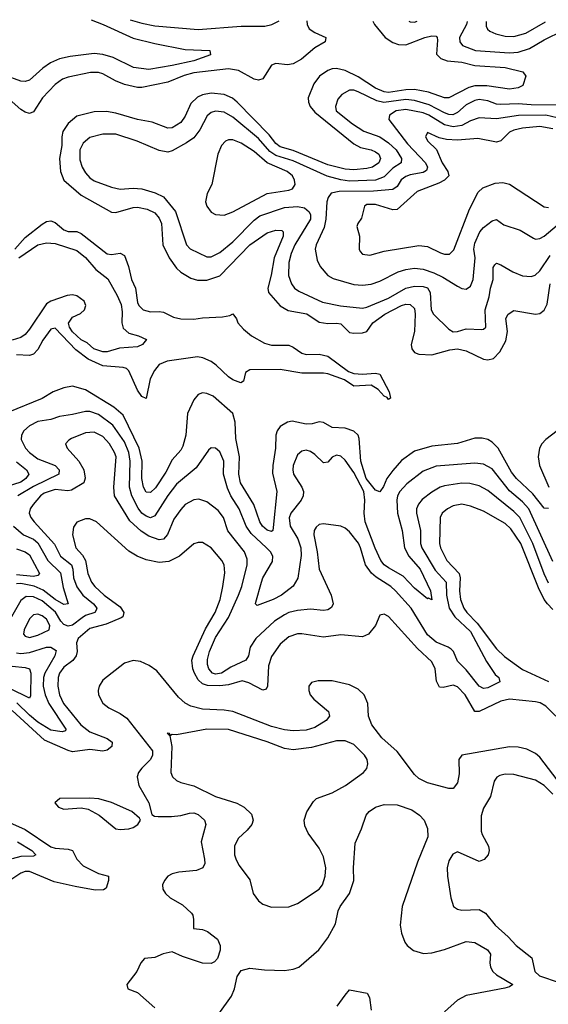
# Model space of a CAD drawing. Header units: inches. Extents: x 1694797 to 1849917, y 907313 to 1017959.
# Tile 336 of 656: x 1712325 to 1714769, y 1013258 to 1017812. Entities that reach past the tile are written whole.
import ezdxf

# ---------------------------------------------------------------- set-up
doc = ezdxf.new("R2010")
doc.units = ezdxf.units.IN
doc.header["$MEASUREMENT"] = 0
doc.layers.add('B7011', color=7, linetype='Continuous')

msp = doc.modelspace()

# ---------------------------------------------------------------- linework, layer by layer
at = {"layer": 'B7011', "color": 5}
for points, elevation in [([(1713653.2, 1017806.5), (1713653.8, 1017790), (1713664.1, 1017770), (1713690, 1017752.1), (1713740.4, 1017730), (1713737, 1017710), (1713690, 1017682.4), (1713628.7, 1017630), (1713590, 1017608), (1713563.7, 1017603.7), (1713510, 1017609.9), (1713490, 1017601.3), (1713450, 1017538), (1713430, 1017531.9), (1713410, 1017536.3), (1713336.8, 1017576.8), (1713290, 1017584.8), (1713130, 1017566.5), (1713085.9, 1017554.1), (1713010, 1017522.3), (1712890, 1017497.6), (1712870, 1017498), (1712810, 1017511.7), (1712768.7, 1017528.7), (1712710, 1017562), (1712690, 1017568), (1712653, 1017567), (1712550, 1017546.2), (1712523.3, 1017536.7), (1712490, 1017512.5), (1712430.1, 1017450), (1712390, 1017386.2), (1712370, 1017377.8), (1712350, 1017383.4), (1712330, 1017395.9), (1712250, 1017467)], 780), ([(1712655.5, 1017811.8), (1712711.9, 1017790), (1712850, 1017726.4), (1712950, 1017701.1), (1713090, 1017674), (1713204.7, 1017670), (1713207.3, 1017650), (1713130, 1017622.3), (1713030, 1017599.3), (1712922.1, 1017582.1), (1712851, 1017591), (1712757.1, 1017637.1), (1712710, 1017651.4), (1712670, 1017655.4), (1712558.2, 1017641.8), (1712510, 1017631.5), (1712468.1, 1017611.9), (1712432.7, 1017587.3), (1712370, 1017531.6), (1712350, 1017525.8), (1712330, 1017527.8), (1712254.7, 1017554.7)], 760), ([(1713958.5, 1017805.3), (1713966.2, 1017790), (1714015.1, 1017730), (1714050, 1017706.4), (1714076.5, 1017696.5), (1714110, 1017695), (1714198.3, 1017730), (1714230, 1017737.1), (1714250, 1017736), (1714255.8, 1017730), (1714256.9, 1017716.9), (1714252.7, 1017652.7), (1714271.7, 1017631.7), (1714302.2, 1017622.2), (1714370, 1017614.8), (1714430, 1017599.9), (1714570, 1017590.5), (1714651, 1017571), (1714664.9, 1017550), (1714651.9, 1017508.1), (1714630, 1017496), (1714590.1, 1017489.9), (1714485.6, 1017505.6), (1714430, 1017506.3), (1714401.8, 1017498.2), (1714310, 1017450.8), (1714290, 1017451.2), (1714216, 1017476), (1714150, 1017488.5), (1714110, 1017487.6), (1714030, 1017475.6), (1714010, 1017478), (1713970, 1017495.1), (1713890, 1017547.6), (1713830, 1017577.3), (1713790, 1017585.8), (1713770, 1017584.2), (1713750, 1017576.2), (1713711.7, 1017550), (1713684.5, 1017515.5), (1713659, 1017450), (1713660.1, 1017430), (1713667.6, 1017410), (1713690, 1017384.4), (1713870, 1017238.3), (1713901.1, 1017221.1), (1713950, 1017210.4), (1713970, 1017201.4), (1713985.9, 1017190), (1713994, 1017170), (1713986, 1017150), (1713956.9, 1017130), (1713930, 1017123), (1713870, 1017117.3), (1713830, 1017121.1), (1713750, 1017140.9), (1713590, 1017207.1), (1713530, 1017223.1), (1713510, 1017238.8), (1713478.6, 1017278.6), (1713330, 1017429.9), (1713308.9, 1017448.9), (1713270, 1017466.6), (1713210, 1017472.2), (1713170, 1017464.2), (1713146.9, 1017453.1), (1713116.5, 1017423.5), (1713090, 1017365.8), (1713070, 1017336), (1713030, 1017311.6), (1713009.5, 1017309.5), (1712938.4, 1017338.4), (1712870, 1017350.3), (1712770, 1017379.7), (1712726.7, 1017386.7), (1712670, 1017385.4), (1712590, 1017365), (1712550, 1017331.9), (1712524.7, 1017295.3), (1712519.7, 1017270), (1712520.1, 1017230), (1712509.1, 1017170), (1712513.3, 1017110), (1712530.1, 1017070), (1712610, 1017000.4), (1712750, 1016922.4), (1712770, 1016920.5), (1712850, 1016943.5), (1712870, 1016944.4), (1712915.2, 1016935.2), (1712950, 1016917.9), (1712970, 1016894.3), (1712980.3, 1016870), (1712986.7, 1016770), (1713015.7, 1016710), (1713050, 1016663.2), (1713070, 1016643.7), (1713116.7, 1016616.7), (1713147, 1016607), (1713190, 1016607), (1713250, 1016627.9), (1713389.5, 1016770.5), (1713470, 1016826.2), (1713510, 1016838.8), (1713537.2, 1016837.2), (1713543.8, 1016830), (1713544.1, 1016810), (1713501.6, 1016710), (1713488, 1016630), (1713472.4, 1016570), (1713475.9, 1016550), (1713529, 1016489), (1713566.6, 1016466.6), (1713652.1, 1016452.1), (1713710, 1016413.6), (1713750, 1016406.2), (1713790, 1016408.4), (1713810, 1016404.9), (1713850, 1016364.8), (1713870, 1016361.4), (1713910, 1016363.2), (1713929.9, 1016370.1), (1713958.6, 1016410), (1714012.9, 1016450), (1714090, 1016490.7), (1714110, 1016495.9), (1714130, 1016494.9), (1714150, 1016476.5), (1714153.9, 1016450), (1714150.8, 1016369.2), (1714134.5, 1016310), (1714138.4, 1016290), (1714150, 1016272.3), (1714170, 1016264.6), (1714230, 1016261.3), (1714314.6, 1016285.4), (1714350, 1016289.2), (1714390, 1016280.9), (1714470, 1016241.6), (1714490, 1016238.2), (1714515.8, 1016244.2), (1714545, 1016275), (1714573.1, 1016326.9), (1714580.8, 1016370), (1714572.8, 1016430), (1714583, 1016450), (1714610, 1016467), (1714710, 1016449.4), (1714730, 1016453.7), (1714750, 1016467.8), (1714763.8, 1016496.2), (1714778.3, 1016590)], 820), ([(1712836.1, 1017810.8), (1712890, 1017795.1), (1712950, 1017783.9), (1713150, 1017766.3), (1713350, 1017781.5), (1713458.1, 1017781.9), (1713491, 1017789), (1713525.1, 1017807)], 780), ([(1714124.6, 1017804.6), (1714130, 1017802.3), (1714150, 1017801), (1714162.3, 1017804.5)], 840), ([(1714394.1, 1017803.5), (1714390.5, 1017790), (1714358.8, 1017730), (1714359.5, 1017710), (1714373.1, 1017693.1), (1714433, 1017670), (1714590, 1017658.8), (1714630, 1017662.2), (1714681.8, 1017678.2), (1714750, 1017718.5), (1714838.5, 1017761.5)], 840), ([(1714481.8, 1017803.2), (1714482.3, 1017782.3), (1714487.6, 1017767.6), (1714498.4, 1017758.4), (1714526.9, 1017746.9), (1714570, 1017736.3), (1714610, 1017733.8), (1714665.8, 1017750), (1714755.5, 1017802.1)], 860), ([(1714823, 1017417), (1714690, 1017417.5), (1714630, 1017422.2), (1714550, 1017419.5), (1714530, 1017421.4), (1714490, 1017437.3), (1714450, 1017442.1), (1714430, 1017437.6), (1714390, 1017418), (1714350, 1017382.9), (1714328.4, 1017371.6), (1714310, 1017373.2), (1714290, 1017381.5), (1714218.2, 1017418.2), (1714150, 1017438.2), (1714110, 1017442.1), (1714009, 1017429), (1713977, 1017437), (1713890, 1017478.8), (1713870, 1017485.3), (1713850, 1017485.2), (1713814.6, 1017465.4), (1713796, 1017444), (1713784.8, 1017410), (1713789.1, 1017390), (1713863.6, 1017330), (1713916, 1017296), (1713990, 1017269.7), (1714030, 1017242.4), (1714065.5, 1017210), (1714089.7, 1017170), (1714088.4, 1017150), (1714050, 1017124.7), (1714010, 1017084.8), (1713970, 1017070), (1713850, 1017064.3), (1713810, 1017070.5), (1713747.5, 1017087.5), (1713590, 1017159), (1713510, 1017183), (1713482.5, 1017202.5), (1713430, 1017262.4), (1713310, 1017360.4), (1713270, 1017384.1), (1713230.7, 1017389.3), (1713210, 1017382.4), (1713192.5, 1017367.5), (1713158.1, 1017301.9), (1713130, 1017265.7), (1713097.2, 1017242.8), (1713030, 1017206), (1713010, 1017199.9), (1712970, 1017207), (1712868, 1017250), (1712770, 1017281.9), (1712710, 1017281.8), (1712650, 1017267.4), (1712618.5, 1017241.5), (1712602.9, 1017210), (1712603.9, 1017163.9), (1712614.8, 1017130), (1712630, 1017103.8), (1712650, 1017080.8), (1712670, 1017066.8), (1712750, 1017037), (1712790, 1017027.8), (1712850, 1017032.2), (1712890, 1017029.1), (1712951.6, 1017011.6), (1712990, 1016991.9), (1713045.5, 1016925.5), (1713096.9, 1016770), (1713112.8, 1016752.8), (1713190, 1016715), (1713210, 1016714.4), (1713250, 1016735.1), (1713310, 1016784.6), (1713410, 1016885.1), (1713435.8, 1016904.2), (1713550, 1016943.4), (1713610, 1016947.8), (1713641.6, 1016941.6), (1713663, 1016923), (1713669.7, 1016910), (1713669.3, 1016890), (1713597.6, 1016770), (1713580.5, 1016730), (1713569.6, 1016689.6), (1713568, 1016628), (1713581.3, 1016590), (1713595.5, 1016570), (1713615.6, 1016555.6), (1713725.7, 1016505.7), (1713808.6, 1016488.6), (1713910, 1016477.2), (1713930, 1016481.9), (1714030, 1016524.6), (1714110, 1016569.7), (1714150, 1016580.1), (1714190, 1016578.3), (1714211, 1016571), (1714222.5, 1016550), (1714228.3, 1016470), (1714237.8, 1016450), (1714310, 1016380.6), (1714330, 1016368.9), (1714350, 1016369), (1714390, 1016382.4), (1714461.3, 1016378.7), (1714470, 1016380.1), (1714480.6, 1016390), (1714476.5, 1016470), (1714496.5, 1016530), (1714501.6, 1016570), (1714513.7, 1016610), (1714514, 1016666), (1714521.2, 1016678.8), (1714530, 1016686.5), (1714550, 1016678.8), (1714605.6, 1016645.6), (1714650, 1016627.8), (1714690, 1016624.6), (1714709.1, 1016630.9), (1714730, 1016650.2), (1714778.3, 1016721.7)], 840), ([(1714810, 1017357.9), (1714757.6, 1017370), (1714630.8, 1017369.2), (1714530, 1017352.9), (1714450, 1017358.3), (1714410, 1017344.3), (1714370, 1017322), (1714330, 1017316.8), (1714290, 1017325.2), (1714217.2, 1017370), (1714190, 1017380.9), (1714110, 1017396.6), (1714066.4, 1017390), (1714034.3, 1017370), (1714031.9, 1017350), (1714117.8, 1017237.8), (1714201.3, 1017150), (1714211.2, 1017130), (1714205.3, 1017114.7), (1714190, 1017104.9), (1714130, 1017094.1), (1714110, 1017086.4), (1714089, 1017071), (1714070, 1017039.9), (1714050, 1017026.3), (1713960.7, 1017019.3), (1713802.7, 1017017.3), (1713765.8, 1017010), (1713751.4, 1016990), (1713745.4, 1016970), (1713740.3, 1016890), (1713733, 1016850), (1713695.8, 1016770), (1713691.1, 1016751.1), (1713700.4, 1016700.4), (1713713.8, 1016670), (1713750, 1016629.4), (1713774.8, 1016614.8), (1713870, 1016586.4), (1713910, 1016584.5), (1713950, 1016588.9), (1713990, 1016602.5), (1714074.7, 1016645.3), (1714110, 1016657.1), (1714150, 1016662.2), (1714190, 1016657.6), (1714240.6, 1016640.6), (1714281.4, 1016621.4), (1714350, 1016579.1), (1714370, 1016569.2), (1714390, 1016565.8), (1714410, 1016578.7), (1714421.2, 1016610), (1714430.7, 1016710), (1714425.6, 1016750), (1714430, 1016778.3), (1714453.1, 1016830), (1714470, 1016850.9), (1714510, 1016882.2), (1714530, 1016887), (1714563.2, 1016863.2), (1714638.7, 1016838.7), (1714701.1, 1016801.1), (1714710, 1016797.5), (1714730, 1016800.2), (1714750, 1016810.8), (1714810, 1016861.6)], 860), ([(1714790, 1017306.8), (1714730, 1017317.7), (1714650, 1017309.9), (1714610, 1017300.9), (1714590, 1017291.6), (1714550, 1017251.9), (1714530, 1017245.4), (1714442.6, 1017262.6), (1714350, 1017254.6), (1714298, 1017258), (1714264.9, 1017264.9), (1714210, 1017289.4), (1714200.9, 1017270), (1714211.8, 1017250), (1714251.6, 1017211.6), (1714278.4, 1017150), (1714304.1, 1017110), (1714309.3, 1017090), (1714289.2, 1017070), (1714263.6, 1017056.4), (1714163.3, 1017016.7), (1714070, 1016934.6), (1714050, 1016932.2), (1713970, 1016956.7), (1713930, 1016956.6), (1713919.3, 1016950), (1713905.9, 1016894.1), (1713888.5, 1016870), (1713884.5, 1016855.5), (1713895.8, 1016810), (1713894, 1016750), (1713899.5, 1016739.5), (1713910, 1016727.1), (1713943.4, 1016723.4), (1714010, 1016741.7), (1714170, 1016767.3), (1714210, 1016763.3), (1714270, 1016733.2), (1714290, 1016726.7), (1714312.6, 1016727.4), (1714333.1, 1016746.9), (1714405.2, 1016934.8), (1714445.4, 1017014.6), (1714466.4, 1017033.6), (1714523.6, 1017056.4), (1714558.5, 1017058.5), (1714590, 1017051), (1714750, 1016946.8), (1714770, 1016944)], 880), ([(1712303, 1016750), (1712350, 1016804.4), (1712430, 1016865.5), (1712450, 1016878.2), (1712470, 1016882), (1712490, 1016874.5), (1712530, 1016840.4), (1712550, 1016832.9), (1712590, 1016832.2), (1712610, 1016822.3), (1712730, 1016728.6), (1712750, 1016725.5), (1712790, 1016731.3), (1712810, 1016722), (1712828.6, 1016670), (1712842.5, 1016610), (1712860.4, 1016570), (1712870, 1016504.4), (1712875.5, 1016490), (1712896, 1016470), (1712930, 1016460.7), (1712970, 1016462.3), (1712990, 1016458.4), (1713036.5, 1016436.5), (1713071.1, 1016428.9), (1713130, 1016426.9), (1713170, 1016433.6), (1713263.1, 1016436.9), (1713297, 1016443), (1713310, 1016452), (1713328.2, 1016428.2), (1713333.8, 1016410), (1713360.4, 1016380.4), (1713396.5, 1016350), (1713456.5, 1016316.5), (1713490, 1016306.5), (1713570, 1016306), (1713590, 1016297.9), (1713630, 1016269.5), (1713650, 1016262.9), (1713710, 1016264.6), (1713750, 1016256.2), (1713845, 1016185), (1713870, 1016175.4), (1713910, 1016172.9), (1713970, 1016177.7), (1713990, 1016172), (1714033.2, 1016090), (1714039.2, 1016060.8), (1714030, 1016054.5), (1714024.7, 1016064.7), (1714010, 1016071.1), (1713981.9, 1016101.9), (1713950, 1016121.7), (1713870, 1016117.6), (1713826.5, 1016146.5), (1713750, 1016174.5), (1713730, 1016177.7), (1713630, 1016176.3), (1713530, 1016194.5), (1713390, 1016192.1), (1713370, 1016179.7), (1713359.6, 1016140.4), (1713347.7, 1016132.3), (1713310, 1016146.2), (1713290, 1016160.1), (1713234.1, 1016214.1), (1713210, 1016230.9), (1713172.5, 1016247.5), (1713148.1, 1016251.9), (1713007.2, 1016232.8), (1712970, 1016216.9), (1712948.6, 1016190), (1712929, 1016151), (1712910, 1016059.7), (1712890, 1016068.5), (1712870, 1016098.2), (1712830, 1016188.4), (1712818.5, 1016198.5), (1712803.7, 1016203.7), (1712710, 1016211.4), (1712642.1, 1016242.1), (1712585.2, 1016285.2), (1712490, 1016385.6), (1712470, 1016380.6), (1712431.9, 1016330), (1712410, 1016286.1), (1712390, 1016265.4), (1712370, 1016258.9), (1712310, 1016261.5)], 780), ([(1712320.8, 1016710), (1712410, 1016771.1), (1712450, 1016779.7), (1712490, 1016776.5), (1712590, 1016744.6), (1712630, 1016712.3), (1712676.7, 1016656.7), (1712733.2, 1016613.2), (1712776.6, 1016536.6), (1712793.9, 1016493.9), (1712799, 1016461), (1712797.2, 1016410), (1712804.4, 1016384.4), (1712830, 1016362.3), (1712874.8, 1016350), (1712912.3, 1016332.3), (1712892.4, 1016310), (1712870, 1016299.3), (1712786.8, 1016293.2), (1712730, 1016275.4), (1712710, 1016276.4), (1712667.4, 1016290), (1712636.6, 1016316.6), (1712610, 1016331.8), (1712570, 1016368), (1712556.3, 1016390), (1712551.8, 1016408.2), (1712570, 1016435.7), (1712606.5, 1016453.5), (1712624.7, 1016470), (1712631.5, 1016490), (1712623.5, 1016510), (1712590, 1016534.1), (1712570, 1016539.1), (1712544.5, 1016535.5), (1712470, 1016510.4), (1712450, 1016497.4), (1712370, 1016381.2), (1712350, 1016356.4), (1712330, 1016341.3), (1712290, 1016330.3)], 760), ([(1714770, 1015551.3), (1714750, 1015553.1), (1714698.3, 1015618.3), (1714621.4, 1015690), (1714599.4, 1015719.4), (1714536.7, 1015830), (1714510, 1015858.2), (1714490, 1015870.4), (1714464, 1015876), (1714430, 1015875.9), (1714350, 1015852.4), (1714230, 1015840.2), (1714150, 1015816.5), (1714090, 1015772.6), (1714050, 1015727.2), (1714022.4, 1015690), (1714007.1, 1015652.9), (1713990, 1015628.1), (1713970, 1015636.2), (1713927, 1015690), (1713902.4, 1015770), (1713894.2, 1015874.2), (1713889.9, 1015890), (1713870, 1015908.5), (1713830, 1015922.1), (1713770, 1015926.3), (1713730, 1015948.8), (1713710, 1015951.7), (1713677.9, 1015942.1), (1713650, 1015941.3), (1713585.7, 1015954.3), (1713562.8, 1015950), (1713530.2, 1015930), (1713515.7, 1015910), (1713509, 1015890), (1713507.9, 1015830), (1713495.1, 1015750), (1713494.6, 1015714.6), (1713514.6, 1015630), (1713497.1, 1015462.9), (1713495.4, 1015450), (1713490, 1015444.4), (1713470, 1015450.6), (1713448.5, 1015470), (1713436.1, 1015490), (1713408.4, 1015570), (1713346.4, 1015670), (1713338.2, 1015710), (1713341.9, 1015790), (1713325.3, 1015874.7), (1713321.8, 1015950), (1713310.7, 1015990), (1713219.4, 1016070), (1713190, 1016083.4), (1713170, 1016085.7), (1713150, 1016078.2), (1713130, 1016053.7), (1713101.5, 1015990), (1713094, 1015890), (1713080.3, 1015839.7), (1713070, 1015821.6), (1713030, 1015776.5), (1713000.7, 1015719.3), (1712953.5, 1015646.5), (1712930, 1015624.9), (1712910, 1015626.9), (1712897.1, 1015650), (1712890.5, 1015690), (1712891, 1015770), (1712877, 1015830), (1712803.4, 1015983.4), (1712760.3, 1016020.3), (1712630, 1016100.6), (1712570, 1016117.2), (1712530, 1016108.5), (1712480.3, 1016090), (1712430, 1016059.9), (1712270, 1015995.9)], 820), ([(1714790, 1015306.3), (1714679.4, 1015550), (1714650, 1015582.7), (1714590, 1015633.1), (1714510, 1015733.9), (1714470, 1015755.7), (1714430, 1015760.1), (1714250, 1015746.2), (1714190, 1015724.2), (1714114.6, 1015665.4), (1714083.3, 1015630), (1714072.7, 1015610), (1714068.5, 1015590), (1714072.4, 1015530), (1714092.8, 1015450), (1714104.8, 1015370), (1714123.9, 1015330), (1714177, 1015270), (1714223.8, 1015170), (1714230, 1015129.2), (1714215.9, 1015135.9), (1714210, 1015134), (1714150, 1015183), (1714098.7, 1015238.7), (1714030, 1015276), (1714010.6, 1015290.6), (1713995.6, 1015310), (1713968.2, 1015368.2), (1713922.6, 1015490), (1713917.3, 1015530), (1713921, 1015590), (1713916.5, 1015630), (1713870, 1015718.3), (1713830, 1015774.8), (1713810, 1015792.6), (1713790, 1015798.4), (1713770, 1015788.7), (1713750, 1015765.3), (1713730, 1015762.8), (1713690, 1015801.6), (1713670, 1015815.4), (1713650, 1015820.6), (1713630, 1015816.2), (1713610, 1015799.1), (1713589.6, 1015750.4), (1713587.4, 1015730), (1713591.4, 1015710), (1713630.1, 1015650), (1713637.4, 1015630), (1713635.8, 1015610), (1713627, 1015590), (1713579.4, 1015530), (1713571.6, 1015508.4), (1713576.3, 1015470), (1713611, 1015411), (1713625.5, 1015370), (1713626.5, 1015333.5), (1713610.7, 1015229.3), (1713590, 1015192.4), (1713535.8, 1015150), (1713497, 1015130), (1713423.3, 1015103.3), (1713416.2, 1015110), (1713417.5, 1015117.5), (1713442.6, 1015210), (1713450, 1015230.3), (1713494, 1015306), (1713495.8, 1015330), (1713485.6, 1015350), (1713467.1, 1015370), (1713394.9, 1015434.9), (1713372.1, 1015470), (1713340.7, 1015550), (1713302.1, 1015610), (1713285.9, 1015645.9), (1713266.9, 1015710), (1713269.2, 1015770), (1713250, 1015813.3), (1713230, 1015829.7), (1713210, 1015831.2), (1713198.8, 1015821.2), (1713141, 1015739), (1713050, 1015664.3), (1713010, 1015611.2), (1712950, 1015517), (1712930, 1015508.4), (1712910, 1015515.2), (1712889.9, 1015530), (1712873, 1015553), (1712843.4, 1015610), (1712833.6, 1015650), (1712836.2, 1015770), (1712830, 1015810), (1712810, 1015859.4), (1712756, 1015936), (1712690, 1015985.3), (1712650, 1015999.9), (1712630, 1016000.2), (1712570, 1015985.6), (1712510, 1015977.1), (1712470, 1015963.2), (1712410, 1015952.9), (1712370, 1015933.6), (1712344.7, 1015910), (1712333.5, 1015890), (1712332.3, 1015870), (1712351.8, 1015830), (1712370.1, 1015810), (1712410, 1015781.1), (1712489.7, 1015749.7), (1712508.3, 1015730), (1712506.7, 1015710), (1712390, 1015653), (1712316.9, 1015610)], 840), ([(1714770, 1015206.1), (1714750, 1015248.4), (1714698.2, 1015390), (1714637.1, 1015510), (1714610, 1015537.5), (1714490, 1015634.6), (1714450, 1015656), (1714406.3, 1015666.3), (1714370, 1015668), (1714290, 1015656.2), (1714269.1, 1015650), (1714230, 1015626), (1714186.7, 1015593.3), (1714168.5, 1015571.5), (1714160.4, 1015550), (1714159.1, 1015530), (1714177.6, 1015450), (1714178.8, 1015390), (1714184, 1015370), (1714246.2, 1015266.2), (1714296.7, 1015210), (1714298.2, 1015150), (1714310.7, 1015090), (1714336.4, 1015050), (1714410, 1014982.4), (1714483, 1014843), (1714523.6, 1014783.6), (1714540.4, 1014770), (1714544.9, 1014750), (1714490, 1014722), (1714470, 1014718.9), (1714450, 1014729.8), (1714390, 1014804.9), (1714350, 1014845.1), (1714330.6, 1014890), (1714320.2, 1014900.2), (1714306.4, 1014910), (1714250, 1014932.7), (1714210, 1014966.4), (1714134.5, 1015090), (1714062.5, 1015170), (1714041.6, 1015190), (1713973, 1015233), (1713952.2, 1015252.2), (1713924.1, 1015290), (1713901.2, 1015370), (1713891.1, 1015391.1), (1713850, 1015442.9), (1713830, 1015460.4), (1713810, 1015469.7), (1713730, 1015480.4), (1713710, 1015476.8), (1713695.6, 1015464.4), (1713686.9, 1015450), (1713685.1, 1015430), (1713701.2, 1015350), (1713709.6, 1015270), (1713765.6, 1015150), (1713774.3, 1015110), (1713767, 1015093), (1713750, 1015081.8), (1713730, 1015079.9), (1713670, 1015085.2), (1713610, 1015079.7), (1713570.3, 1015070), (1713550, 1015059.9), (1713503.7, 1015030), (1713416.3, 1014950), (1713390.1, 1014910), (1713383, 1014870), (1713370.2, 1014850), (1713302, 1014818), (1713259.1, 1014790), (1713230, 1014785.2), (1713216.8, 1014790), (1713199.9, 1014810), (1713193.7, 1014830), (1713193.1, 1014853.1), (1713202.1, 1014890), (1713230, 1014953.9), (1713290, 1015047.4), (1713336.7, 1015150), (1713351.8, 1015190), (1713376.9, 1015290), (1713376.4, 1015316.4), (1713364.1, 1015350), (1713288.3, 1015448.3), (1713268.1, 1015510), (1713242.2, 1015542.2), (1713190, 1015581.6), (1713153.7, 1015593.7), (1713130, 1015591.7), (1713091.1, 1015570), (1713070, 1015546.3), (1713038.4, 1015501.6), (1713008.6, 1015431.4), (1712990.7, 1015409.3), (1712970, 1015405.6), (1712923, 1015423), (1712886.6, 1015446.6), (1712834.5, 1015494.5), (1712764.4, 1015610), (1712759.9, 1015650), (1712770.7, 1015790), (1712764.3, 1015810), (1712740.6, 1015850), (1712710, 1015884.5), (1712670, 1015904.8), (1712630, 1015900.9), (1712565.2, 1015874.8), (1712552.3, 1015867.7), (1712536.9, 1015850), (1712544.4, 1015830), (1712599.4, 1015770), (1712621.7, 1015730), (1712628.5, 1015691.5), (1712622, 1015670), (1712564.2, 1015635.8), (1712547.5, 1015632.5), (1712490, 1015638.6), (1712438.2, 1015621.8), (1712421.6, 1015610), (1712387.4, 1015570), (1712373.6, 1015550), (1712369.5, 1015530), (1712376.6, 1015510), (1712392.2, 1015490), (1712486.8, 1015386.8), (1712513.9, 1015330), (1712564.6, 1015290), (1712571.5, 1015270), (1712573.6, 1015230), (1712589.6, 1015189.6), (1712616.8, 1015150), (1712666.7, 1015110), (1712682, 1015090), (1712679.3, 1015080.7), (1712672.6, 1015070), (1712630, 1015055.9), (1712613.9, 1015046.1), (1712570, 1015010.9), (1712550, 1015006.7), (1712530, 1015014), (1712515.5, 1015030), (1712491.2, 1015071.2), (1712430, 1015123.6), (1712390, 1015142.6), (1712355.5, 1015144.5), (1712330, 1015125.6), (1712281.1, 1015038.9)], 860), ([(1714809.5, 1015910.5), (1714757.2, 1015870), (1714738.9, 1015850), (1714728.4, 1015830), (1714722.2, 1015790), (1714728.2, 1015750), (1714772.3, 1015650)], 820), ([(1712310, 1015766.8), (1712357.2, 1015730), (1712367.3, 1015710), (1712354.5, 1015690), (1712330, 1015673.3), (1712267, 1015653)], 820), ([(1714790, 1015083.5), (1714765.3, 1015110), (1714750, 1015130.4), (1714723.8, 1015183.8), (1714641.8, 1015390), (1714596.6, 1015456.6), (1714570, 1015481.5), (1714470, 1015539.4), (1714410, 1015561.9), (1714370, 1015571), (1714330, 1015563.8), (1714302.4, 1015550), (1714278.5, 1015530), (1714268.9, 1015510), (1714266.5, 1015390), (1714270.1, 1015370), (1714300.3, 1015310), (1714356.3, 1015250), (1714362.1, 1015230), (1714358.3, 1015170), (1714363.9, 1015130), (1714379.2, 1015090), (1714393, 1015070), (1714440.1, 1015020.1), (1714530, 1014902.6), (1714566.9, 1014866.9), (1714650, 1014807.1), (1714770, 1014751)], 880), ([(1714804.3, 1014590), (1714757.2, 1014637.2), (1714732, 1014652), (1714710, 1014657.5), (1714590, 1014668.8), (1714550, 1014659.7), (1714450, 1014611.6), (1714430, 1014613), (1714384.3, 1014690), (1714350, 1014726.4), (1714330, 1014733.8), (1714283.4, 1014723.4), (1714265.5, 1014725.5), (1714252.7, 1014752.7), (1714245.9, 1014810), (1714230, 1014842.3), (1714163.7, 1014903.7), (1714030, 1015051.2), (1714010, 1015062.9), (1713990, 1015057.2), (1713970.3, 1015009.7), (1713938, 1014970), (1713910, 1014957.4), (1713810, 1014966.6), (1713730, 1014956), (1713630, 1014972.2), (1713610, 1014972.2), (1713570, 1014958.3), (1713530, 1014923.4), (1713490, 1014866.4), (1713475.9, 1014824.1), (1713470.6, 1014729.4), (1713464.2, 1014715.8), (1713450, 1014711.4), (1713385.2, 1014745.2), (1713353.4, 1014753.4), (1713290, 1014735.5), (1713250, 1014730.4), (1713193.2, 1014733.2), (1713170, 1014741), (1713150, 1014758), (1713132.8, 1014790), (1713125.9, 1014810), (1713121.9, 1014850), (1713127, 1014870), (1713185.1, 1014994.9), (1713228.8, 1015070), (1713251.5, 1015130), (1713265.1, 1015190), (1713273, 1015253), (1713270.5, 1015290), (1713260.6, 1015310), (1713210, 1015369.8), (1713170, 1015393.3), (1713150, 1015394.5), (1713130, 1015387.2), (1713064, 1015330), (1713014.2, 1015305.8), (1712970, 1015300.8), (1712910, 1015313.6), (1712868.4, 1015330), (1712830, 1015354.5), (1712681, 1015490), (1712650, 1015503.4), (1712630, 1015503.4), (1712590, 1015487.8), (1712574.8, 1015465.2), (1712569.7, 1015430), (1712585.4, 1015370), (1712615.5, 1015335.5), (1712629.7, 1015310), (1712639.9, 1015250), (1712657.8, 1015210), (1712673.1, 1015190), (1712716.4, 1015150), (1712790, 1015097.1), (1712806.9, 1015070), (1712801.7, 1015050), (1712794.6, 1015045.4), (1712724.5, 1015015.5), (1712650, 1014996), (1712595.3, 1014950), (1712588.1, 1014930), (1712591.2, 1014890), (1712586.8, 1014870), (1712571.2, 1014848.8), (1712530, 1014817.2), (1712510.1, 1014790), (1712503.3, 1014770), (1712501.2, 1014730), (1712509.4, 1014690), (1712527.3, 1014650), (1712608.2, 1014550), (1712650, 1014517.9), (1712730, 1014486.8), (1712752.5, 1014470), (1712751, 1014450), (1712730, 1014434.2), (1712710, 1014429.3), (1712650, 1014437.1), (1712570, 1014426.4), (1712550, 1014432.4), (1712440.4, 1014480.4), (1712290, 1014616.9)], 880), ([(1712296.1, 1015470), (1712343.3, 1015430), (1712390, 1015409.2), (1712410, 1015392.8), (1712455.5, 1015310), (1712513.3, 1015253.3), (1712526.3, 1015186.3), (1712550.1, 1015109.9), (1712530, 1015106.6), (1712490, 1015130.7), (1712434, 1015174), (1712392, 1015192), (1712330, 1015204), (1712310, 1015202.8)], 840), ([(1712310, 1015364.8), (1712350.7, 1015350.7), (1712370, 1015336.6), (1712417.5, 1015250), (1712410, 1015241.7), (1712390, 1015236.5), (1712310, 1015244.7)], 820), ([(1712310, 1014883.7), (1712330, 1014881), (1712370, 1014885.3), (1712450, 1014909.2), (1712470, 1014909.5), (1712493.8, 1014893.8), (1712488.1, 1014870), (1712441.8, 1014790), (1712435.6, 1014770), (1712434.5, 1014730), (1712443.1, 1014690), (1712460.4, 1014650), (1712539.3, 1014530), (1712536.4, 1014523.6), (1712521.7, 1014518.3), (1712470, 1014525.3), (1712410, 1014562.7), (1712370, 1014595.7), (1712312.9, 1014652.9)], 860), ([(1714830, 1014269.9), (1714730, 1014400.9), (1714710, 1014417.4), (1714670, 1014438.4), (1714630, 1014447.1), (1714589.1, 1014449.1), (1714370.1, 1014409.9), (1714355.9, 1014390), (1714356.6, 1014323.4), (1714350, 1014282.7), (1714330, 1014256.3), (1714310, 1014256.4), (1714210, 1014283.1), (1714170, 1014303.1), (1714150, 1014321), (1714070, 1014427.4), (1714000.3, 1014490), (1713953, 1014550), (1713938.6, 1014590), (1713934.8, 1014650), (1713917.7, 1014690), (1713890, 1014716), (1713850, 1014736.4), (1713770, 1014753.5), (1713705.9, 1014754.1), (1713674.3, 1014745.7), (1713662.3, 1014730), (1713661.6, 1014710), (1713668.9, 1014690), (1713684.6, 1014670), (1713752.5, 1014612.5), (1713757.7, 1014590), (1713742, 1014570), (1713690, 1014537.6), (1713650, 1014526.5), (1713590, 1014523), (1713550, 1014527), (1713490, 1014543), (1713310, 1014612.3), (1713270, 1014618.4), (1713170, 1014622.4), (1713116.4, 1014636.4), (1713090.9, 1014650.9), (1713059.3, 1014679.3), (1712959.7, 1014799.7), (1712924.7, 1014824.7), (1712884, 1014844), (1712850, 1014848.3), (1712810, 1014835.6), (1712710, 1014757.1), (1712692.5, 1014730), (1712687.5, 1014710), (1712690.1, 1014690), (1712710, 1014651.3), (1712736.9, 1014630), (1712790, 1014603.1), (1712821.3, 1014581.3), (1712938.7, 1014430), (1712940.1, 1014410), (1712930.5, 1014390), (1712889.5, 1014350), (1712874.6, 1014330), (1712868.9, 1014310), (1712876.8, 1014270), (1712922.8, 1014190), (1712936.3, 1014136.3), (1712948.5, 1014128.5), (1712966.3, 1014126.3), (1713027, 1014127), (1713070, 1014130.6), (1713110, 1014142.8), (1713130, 1014143.9), (1713150, 1014136.2), (1713179.8, 1014110), (1713185.5, 1014090), (1713165, 1014010), (1713180.1, 1013930), (1713180.8, 1013910), (1713171.8, 1013890), (1713143, 1013877), (1713061, 1013870), (1713030, 1013862.2), (1713010.3, 1013850), (1712995.2, 1013830), (1712985.5, 1013810), (1712986.5, 1013790), (1712999.6, 1013770), (1713020.9, 1013750), (1713078.7, 1013718.7), (1713119.8, 1013679.8), (1713126.5, 1013670), (1713129.4, 1013650), (1713128.4, 1013608.4), (1713170, 1013604.1), (1713194.3, 1013594.3), (1713239.3, 1013559.3), (1713252.3, 1013530), (1713252.1, 1013507.9), (1713239.6, 1013470), (1713226, 1013454), (1713210, 1013446.8), (1713170, 1013447.9), (1713078.8, 1013478.8), (1713030, 1013500.7), (1712989.2, 1013490.8), (1712950, 1013475.1), (1712902, 1013470), (1712884.7, 1013450), (1712867.3, 1013410), (1712820.7, 1013350), (1712826, 1013330), (1712870, 1013313), (1712950, 1013241.3)], 920), ([(1712290, 1014822.1), (1712350, 1014816.2), (1712370.1, 1014810.1), (1712376.9, 1014790), (1712375.7, 1014684.3), (1712370, 1014673.5), (1712279.2, 1014719.2)], 840), ([(1714789.4, 1014230), (1714750, 1014270.4), (1714710, 1014294.5), (1714610, 1014320.5), (1714570, 1014322.3), (1714544.3, 1014315.7), (1714531.2, 1014308.8), (1714519.6, 1014290), (1714501.3, 1014218.7), (1714470, 1014165.1), (1714459.3, 1014130), (1714459.1, 1014059.1), (1714463.2, 1014043.2), (1714492.2, 1013990), (1714495.5, 1013970), (1714490.8, 1013950), (1714472.7, 1013927.3), (1714450, 1013918.4), (1714350, 1013962.6), (1714327.1, 1013952.9), (1714310, 1013921.2), (1714302, 1013890), (1714302.8, 1013850), (1714318.7, 1013750), (1714330.3, 1013710.3), (1714350, 1013698.4), (1714370, 1013693.4), (1714450, 1013696.2), (1714479.1, 1013679.1), (1714523.7, 1013623.7), (1714584.2, 1013570), (1714620.7, 1013530), (1714693.1, 1013473.1), (1714706.4, 1013410), (1714728.9, 1013390), (1714819.5, 1013359.5)], 940), ([(1713245.6, 1013214.4), (1713304.1, 1013295.9), (1713318, 1013330), (1713330, 1013386), (1713350, 1013414), (1713390, 1013426), (1713457.8, 1013417.8), (1713550, 1013415), (1713590, 1013420.1), (1713615.8, 1013430), (1713707.7, 1013510), (1713750, 1013565.2), (1713785.7, 1013630), (1713797.8, 1013690), (1713807.1, 1013710), (1713850, 1013770.2), (1713869.9, 1013830), (1713869.1, 1013890), (1713876.5, 1014003.5), (1713906.3, 1014070), (1713926.5, 1014133.5), (1713940.9, 1014150), (1713970, 1014169.4), (1714010, 1014181.9), (1714070, 1014181.2), (1714138, 1014158), (1714173.4, 1014133.4), (1714195.3, 1014110), (1714211.3, 1014071.3), (1714212.4, 1014032.4), (1714163.9, 1013916.1), (1714092.8, 1013710), (1714084.1, 1013624.1), (1714090, 1013587.7), (1714106.1, 1013546.1), (1714116.9, 1013530), (1714146.3, 1013506.3), (1714192.5, 1013492.5), (1714230, 1013496.6), (1714290, 1013511.1), (1714390, 1013548.3), (1714430, 1013544), (1714488.7, 1013510), (1714502.5, 1013490), (1714498.8, 1013450), (1714501.4, 1013430), (1714512.6, 1013410), (1714530, 1013393.7), (1714604.9, 1013350), (1714590, 1013339.1), (1714567.4, 1013332.6), (1714390, 1013299.1), (1714350, 1013276.5), (1714290, 1013222.9)], 920), ([(1712250, 1014112), (1712350, 1014066.1), (1712470, 1013986.1), (1712490, 1013980.1), (1712550, 1013976.2), (1712568.8, 1013968.8), (1712589.5, 1013929.5), (1712619, 1013899), (1712690, 1013863.1), (1712736.3, 1013850), (1712736.5, 1013830), (1712725.3, 1013794.7), (1712712.1, 1013787.9), (1712673.9, 1013786.1), (1712582.3, 1013802.3), (1712485, 1013825), (1712370, 1013873), (1712350, 1013872.6), (1712330, 1013864.1), (1712280.2, 1013830)], 880), ([(1712314.6, 1014010), (1712382, 1013970), (1712399.6, 1013950), (1712390, 1013943.2), (1712330, 1013941.3), (1712290, 1013930.7)], 860), ([(1713792.8, 1013250), (1713830, 1013301), (1713850, 1013324.7), (1713931, 1013310), (1713942, 1013290), (1713950.5, 1013230.5)], 880)]:
    msp.add_lwpolyline(points, dxfattribs=dict(at, elevation=elevation))
for points, elevation in [([(1713310, 1017256.5), (1713290, 1017256.2), (1713277, 1017250), (1713258.4, 1017230), (1713241, 1017190), (1713213.2, 1017050), (1713192.1, 1017007.9), (1713184.4, 1016970), (1713190.3, 1016950), (1713210, 1016922.3), (1713230.2, 1016910.2), (1713270, 1016907.7), (1713310, 1016923.7), (1713470, 1017008.3), (1713570, 1017023.4), (1713586, 1017030), (1713598.3, 1017050), (1713596.5, 1017070), (1713587, 1017090), (1713562.6, 1017110), (1713469.7, 1017149.7), (1713410, 1017202.5), (1713350, 1017241.4)], 860), ([(1712410, 1015062.4), (1712390, 1015059.6), (1712370, 1015040.3), (1712346.6, 1014990), (1712343.2, 1014970), (1712350, 1014960.3), (1712370, 1014953.9), (1712410, 1014965.3), (1712461.4, 1014990), (1712464.4, 1015010), (1712450, 1015038.8), (1712430, 1015055.3)], 880), ([(1713190, 1014529.9), (1713050, 1014504.7), (1713030, 1014506.6), (1713022, 1014502), (1713018, 1014510), (1713007.9, 1014512.1), (1713019.3, 1014499.3), (1713029.5, 1014450), (1713024.4, 1014330), (1713032.2, 1014310), (1713050, 1014293.7), (1713070, 1014284), (1713130, 1014268.2), (1713230, 1014218.9), (1713328.7, 1014188.7), (1713362.4, 1014170), (1713397.5, 1014137.5), (1713404.9, 1014110), (1713398.4, 1014090), (1713377.1, 1014062.9), (1713335.6, 1014024.4), (1713319, 1013990), (1713318.6, 1013950), (1713325.9, 1013925.9), (1713340.1, 1013900.1), (1713390, 1013834), (1713404, 1013770), (1713430, 1013737.1), (1713450, 1013721.3), (1713490, 1013707), (1713570, 1013708.8), (1713610, 1013723.7), (1713709.7, 1013790), (1713725.7, 1013810), (1713738, 1013850), (1713741, 1013890), (1713730, 1013940.9), (1713710, 1013980.7), (1713659.6, 1014050), (1713643, 1014083), (1713640.5, 1014110), (1713652.4, 1014147.6), (1713683.9, 1014196.1), (1713698, 1014210), (1713770, 1014236.2), (1713831.3, 1014270), (1713914.7, 1014330), (1713930.6, 1014349.4), (1713934.6, 1014370), (1713931.6, 1014390), (1713919.8, 1014410), (1713870, 1014460.2), (1713830, 1014476.8), (1713790, 1014477), (1713674.8, 1014445.2), (1713590, 1014435.5), (1713550, 1014440.8), (1713470, 1014471.5), (1713290, 1014528.9)], 940), ([(1712650, 1014211.9), (1712510.5, 1014209.5), (1712488.2, 1014190), (1712504.9, 1014170), (1712530, 1014160.3), (1712610, 1014166.5), (1712641.3, 1014161.3), (1712692.4, 1014132.4), (1712770, 1014070.3), (1712790, 1014066), (1712830, 1014069.3), (1712850, 1014075.3), (1712872, 1014090), (1712884.5, 1014110), (1712878.9, 1014118.9), (1712843.6, 1014150), (1712750, 1014191.3), (1712691.8, 1014208.2)], 920)]:
    msp.add_lwpolyline(points, close=True, dxfattribs=dict(at, elevation=elevation))

doc.saveas('drawing.dxf')
